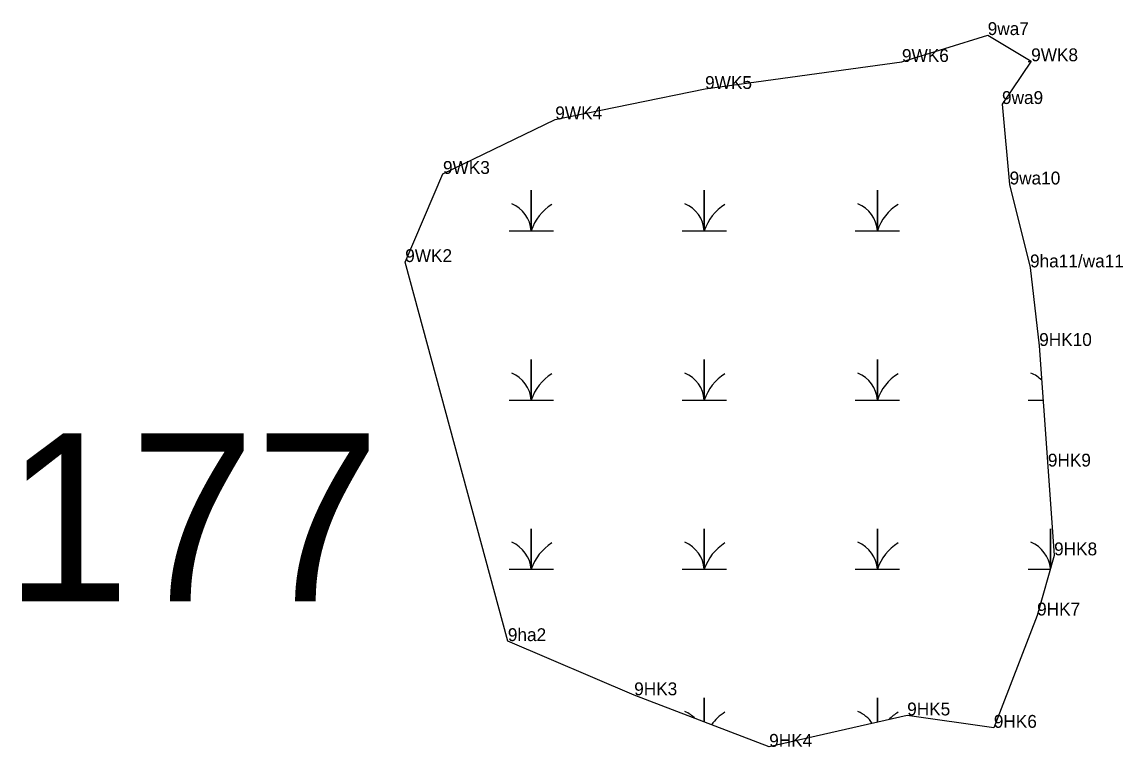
# Model space of a CAD drawing. Extents: x 2072529 to 2268796, y 436423 to 470406.
# Drawn here: x 2204128.1 to 2204555.9, y 446869 to 447150.8 of the extents above; entities that cross this region are included whole.
import ezdxf

# ---------------------------------------------------------------- set-up
doc = ezdxf.new("R2010")
doc.units = 0
for name, color, linetype in [('Default', 7, 'Continuous'), ('Exist Environmental Wetland Boundary Cogo Comment', 7, 'Continuous'), ('Exist Environmental Wetland Boundary Cogo Point CELL', 7, 'Continuous'), ('Old_Level_20', 7, 'Continuous')]:
    doc.layers.add(name, color=color, linetype=linetype)

msp = doc.modelspace()

# ---------------------------------------------------------------- linework, layer by layer
at = {"layer": 'Exist Environmental Wetland Boundary Cogo Point CELL'}
for points in [[(2204519.12, 447135.47), (2204520.15, 447135.47)], [(2204317.37, 447069.67), (2204325.98, 447069.67), (2204325.98, 447085.45), (2204325.98, 447069.67), (2204334.58, 447069.67)], [(2204384.62, 447069.67), (2204393.23, 447069.67), (2204393.23, 447085.45), (2204393.23, 447069.67), (2204401.83, 447069.67)], [(2204451.87, 447069.67), (2204460.48, 447069.67), (2204460.48, 447085.45), (2204460.48, 447069.67), (2204469.08, 447069.67)], [(2204317.37, 447003.87), (2204325.98, 447003.87), (2204325.98, 447019.65), (2204325.98, 447003.87), (2204334.58, 447003.87)], [(2204384.62, 447003.87), (2204393.23, 447003.87), (2204393.23, 447019.65), (2204393.23, 447003.87), (2204401.83, 447003.87)], [(2204451.87, 447003.87), (2204460.48, 447003.87), (2204460.48, 447019.65), (2204460.48, 447003.87), (2204469.08, 447003.87)], [(2204519.12, 447003.87), (2204524.86, 447003.87)], [(2204317.37, 446938.07), (2204325.98, 446938.07), (2204325.98, 446953.85), (2204325.98, 446938.07), (2204334.58, 446938.07)], [(2204384.62, 446938.07), (2204393.23, 446938.07), (2204393.23, 446953.85), (2204393.23, 446938.07), (2204401.83, 446938.07)], [(2204451.87, 446938.07), (2204460.48, 446938.07), (2204460.48, 446953.85), (2204460.48, 446938.07), (2204469.08, 446938.07)], [(2204527.73, 446938.47), (2204527.73, 446953.85), (2204527.73, 446938.47)], [(2204519.12, 446938.07), (2204527.61, 446938.07)], [(2204393.23, 446878.68), (2204393.23, 446888.05), (2204393.23, 446878.68)], [(2204460.48, 446878.61), (2204460.48, 446888.05), (2204460.48, 446878.61)]]:
    msp.add_lwpolyline(points, dxfattribs=at)
for centre, radius, start, end in [((2204313.71, 447068.78), 12.3, 4.1403, 67.535), ((2204344.22, 447063.61), 19.22, 122.1274, 161.6222), ((2204380.96, 447068.78), 12.3, 4.1403, 67.535), ((2204411.47, 447063.61), 19.22, 122.1274, 161.6222), ((2204448.21, 447068.78), 12.3, 4.1403, 67.535), ((2204478.72, 447063.61), 19.22, 122.1274, 161.6222), ((2204313.71, 447002.98), 12.3, 4.1403, 67.535), ((2204344.22, 446997.81), 19.22, 122.1274, 161.6222), ((2204380.96, 447002.98), 12.3, 4.1403, 67.535), ((2204411.47, 446997.81), 19.22, 122.1274, 161.6222), ((2204448.21, 447002.98), 12.3, 4.1403, 67.535), ((2204478.72, 446997.81), 19.22, 122.1274, 161.6222), ((2204515.46, 447002.98), 12.3, 43.9744, 67.535), ((2204313.71, 446937.18), 12.3, 4.1403, 67.535), ((2204344.22, 446932.01), 19.22, 122.1274, 161.6222), ((2204380.96, 446937.18), 12.3, 4.1403, 67.535), ((2204411.47, 446932.01), 19.22, 122.1274, 161.6222), ((2204448.21, 446937.18), 12.3, 4.1403, 67.535), ((2204478.72, 446932.01), 19.22, 122.1274, 161.6222), ((2204515.46, 446937.18), 12.3, 5.5933, 67.535), ((2204380.96, 446871.38), 12.3, 44.6667, 67.535), ((2204411.47, 446866.21), 19.22, 122.1274, 143.5757), ((2204448.21, 446871.38), 12.3, 33.4121, 67.535), ((2204478.72, 446866.21), 19.22, 122.1274, 135.7278)]:
    msp.add_arc(centre, radius, start, end, dxfattribs=at)
at = {"layer": 'Old_Level_20'}
for p, q in [((2204503.35, 447145.75), (2204503.35, 447145.75)), ((2204503.35, 447145.75), (2204503.35, 447145.75)), ((2204470.03, 447135.3), (2204470.03, 447135.3)), ((2204520.22, 447135.57), (2204520.22, 447135.57)), ((2204393.54, 447124.79), (2204393.54, 447124.79)), ((2204508.9, 447118.95), (2204508.9, 447118.95)), ((2204508.9, 447118.95), (2204508.9, 447118.95)), ((2204335.33, 447112.98), (2204335.33, 447112.98)), ((2204291.7, 447091.78), (2204291.7, 447091.78)), ((2204511.85, 447087.67), (2204511.85, 447087.67)), ((2204511.85, 447087.67), (2204511.85, 447087.67)), ((2204277.02, 447057.5), (2204277.02, 447057.5)), ((2204519.8, 447055.43), (2204519.8, 447055.43)), ((2204523.35, 447024.87), (2204523.35, 447024.87)), ((2204526.72, 446978), (2204526.72, 446978)), ((2204529.14, 446943.48), (2204529.14, 446943.48)), ((2204522.54, 446920.09), (2204522.54, 446920.09)), ((2204316.9, 446910.14), (2204316.9, 446910.14)), ((2204365.99, 446889.08), (2204365.99, 446889.08)), ((2204472.06, 446881.24), (2204472.06, 446881.24)), ((2204505.72, 446876.43), (2204505.72, 446876.43)), ((2204418.45, 446869.04), (2204418.45, 446869.04))]:
    msp.add_line(p, q, dxfattribs=at)
msp.add_lwpolyline([(2204277.02, 447057.5), (2204291.7, 447091.78), (2204335.33, 447112.98), (2204393.54, 447124.79), (2204470.03, 447135.3), (2204503.35, 447145.75), (2204520.22, 447135.57), (2204508.9, 447118.95), (2204511.85, 447087.67), (2204519.8, 447055.43), (2204523.35, 447024.87), (2204526.72, 446978), (2204529.14, 446943.48), (2204522.54, 446920.09), (2204505.72, 446876.43), (2204472.06, 446881.24), (2204418.45, 446869.04), (2204365.99, 446889.08), (2204316.9, 446910.14)], close=True, dxfattribs=at)

# ---------------------------------------------------------------- texts
at = {"layer": 'Default'}
msp.add_text('177', height=65.34, dxfattribs=at).set_placement((2204121.48, 446925.56))
at = {"layer": 'Exist Environmental Wetland Boundary Cogo Comment'}
for s, p in [('9wa7', (2204503.35, 447145.75)), ('9WK6', (2204470.03, 447135.3)), ('9WK8', (2204520.22, 447135.57)), ('9WK5', (2204393.54, 447124.79)), ('9wa9', (2204508.9, 447118.95)), ('9WK4', (2204335.33, 447112.98)), ('9WK3', (2204291.7, 447091.78)), ('9wa10', (2204511.85, 447087.67)), ('9WK2', (2204277.02, 447057.5)), ('9ha11/wa11', (2204519.8, 447055.43)), ('9HK10', (2204523.35, 447024.87)), ('9HK9', (2204526.72, 446978)), ('9HK8', (2204529.14, 446943.48)), ('9HK7', (2204522.54, 446920.09)), ('9ha2', (2204316.9, 446910.14)), ('9HK3', (2204365.99, 446889.08)), ('9HK5', (2204472.06, 446881.24)), ('9HK6', (2204505.72, 446876.43)), ('9HK4', (2204418.45, 446869.04))]:
    msp.add_text(s, height=5, dxfattribs=at).set_placement(p)

doc.saveas('drawing.dxf')
